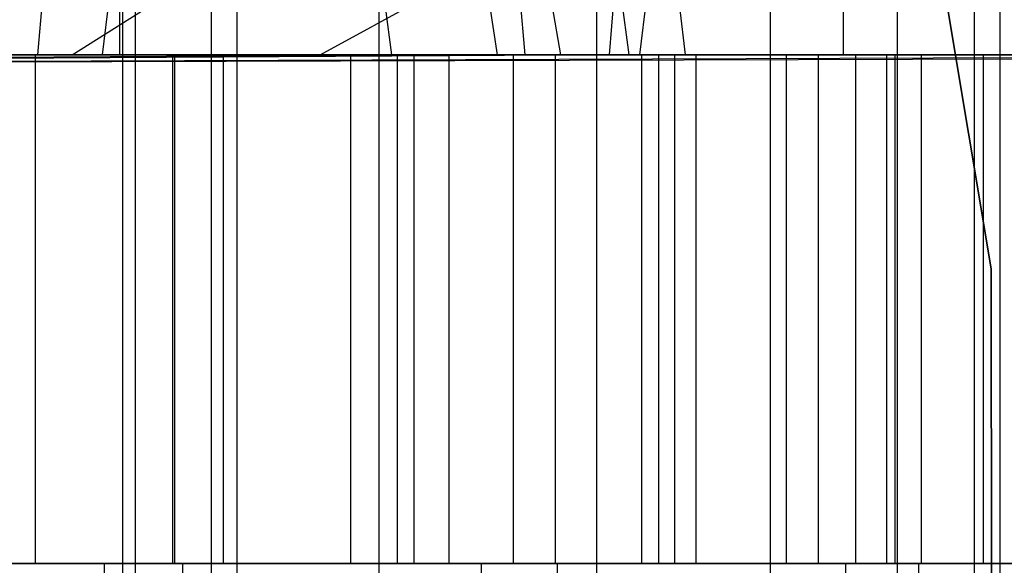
# Model space of a CAD drawing. Extents: x -172 to 172, y -29 to 28.
# Tile 425 of 656: x 3.07 to 5.01, y -20.3 to -19.23. Entities that reach past the tile are written whole.
import ezdxf

# ---------------------------------------------------------------- set-up
doc = ezdxf.new("R2010")
doc.units = 0
doc.header["$LTSCALE"] = 25.4
doc.layers.get('0').update_dxf_attribs({"linetype": 'CONTINUOUS'})

# ---------------------------------------------------------------- blocks, each defined once
blk = doc.blocks.new('RYFLO_AURA_STL')
at = {"color": 0}
for p, q in [((3.2743, 22.5, -1247.0289), (3.2743, -22.5, -1247.0289)), ((3.2743, 22.5, -1247.0289), (3.2743, -22.5, -1247.0289)), ((3.2743, 22.5, -1239.4713), (3.2743, -22.5, -1239.4713)), ((3.2743, 22.5, -1239.4713), (3.2743, -22.5, -1239.4713)), ((3.3001, -22.5, -1244.4161), (3.3001, 22.5, -1244.4161)), ((3.3001, -22.5, -1244.4161), (3.3001, 22.5, -1244.4161)), ((3.3001, -22.5, -1242.0841), (3.3001, 22.5, -1242.0841)), ((3.3001, -22.5, -1242.0841), (3.3001, 22.5, -1242.0841)), ((3.4497, -22.5, -1243.8417), (3.4497, 22.5, -1243.8417)), ((3.4497, -22.5, -1243.8417), (3.4497, 22.5, -1243.8417)), ((3.4497, -22.5, -1242.6586), (3.4497, 22.5, -1242.6586)), ((3.4497, -22.5, -1242.6586), (3.4497, 22.5, -1242.6586)), ((3.5, -22.5, -1243.2501), (3.5, 22.5, -1243.2501)), ((3.5, -22.5, -1243.2501), (3.5, 22.5, -1243.2501)), ((3.7787, 22.5, -1246.5244), (3.7787, -22.5, -1246.5244)), ((3.7787, 22.5, -1246.5244), (3.7787, -22.5, -1246.5244)), ((3.7787, 22.5, -1239.9758), (3.7787, -22.5, -1239.9758)), ((3.7787, 22.5, -1239.9758), (3.7787, -22.5, -1239.9758)), ((4.2063, 22.5, -1245.9534), (4.2063, -22.5, -1245.9534)), ((4.2063, 22.5, -1245.9534), (4.2063, -22.5, -1245.9534)), ((4.2063, 22.5, -1240.5469), (4.2063, -22.5, -1240.5469)), ((4.2063, 22.5, -1240.5469), (4.2063, -22.5, -1240.5469)), ((4.5482, 22.5, -1245.3271), (4.5482, -22.5, -1245.3271)), ((4.5482, 22.5, -1245.3271), (4.5482, -22.5, -1245.3271)), ((4.5482, 22.5, -1241.1731), (4.5482, -22.5, -1241.1731)), ((4.5482, 22.5, -1241.1731), (4.5482, -22.5, -1241.1731)), ((4.7975, 22.5, -1244.6588), (4.7975, -22.5, -1244.6588)), ((4.7975, 22.5, -1244.6588), (4.7975, -22.5, -1244.6588)), ((4.7975, 22.5, -1241.8414), (4.7975, -22.5, -1241.8414)), ((4.7975, 22.5, -1241.8414), (4.7975, -22.5, -1241.8414)), ((4.9491, 22.5, -1243.9617), (4.9491, -22.5, -1243.9617)), ((4.9491, 22.5, -1243.9617), (4.9491, -22.5, -1243.9617)), ((4.9491, 22.5, -1242.5386), (4.9491, -22.5, -1242.5386)), ((4.9491, 22.5, -1242.5386), (4.9491, -22.5, -1242.5386)), ((5, 22.5, -1243.2501), (5, -22.5, -1243.2501)), ((5, 22.5, -1243.2501), (5, -22.5, -1243.2501)), ((4.9827, -19.7206, -120), (4.8463, -18.9062, -120)), ((4.8463, -18.9062, -119), (4.9827, -19.7206, -119)), ((4.8463, -18.9062, -119), (4.9827, -19.7206, -119)), ((4.9827, -19.7206, -120), (4.8463, -18.9062, -120)), ((4.9831, -20.5464, -120), (4.9827, -19.7206, -120)), ((4.9827, -19.7206, -119), (4.9831, -20.5464, -119)), ((4.9827, -19.7206, -119), (4.9831, -20.5464, -119)), ((4.9827, -19.7206, -119), (4.9827, -19.7206, -120)), ((4.9831, -20.5464, -120), (4.9827, -19.7206, -120)), ((4.9827, -19.7206, -119), (4.9827, -19.7206, -120)), ((3.239, -20.2997, -1233.7892), (2.4771, -20.2997, -1233.5618)), ((3.239, -20.2997, -1233.7892), (2.4771, -20.2997, -1233.5618)), ((2.6351, -20.2997, -1252.8967), (3.3932, -20.2997, -1252.6569)), ((2.6351, -20.2997, -1252.8967), (3.3932, -20.2997, -1252.6569)), ((3.239, -27.7997, -1233.7892), (3.239, -20.2997, -1233.7892)), ((3.9804, -20.2997, -1234.0764), (3.239, -20.2997, -1233.7892)), ((3.239, -27.7997, -1233.7892), (3.239, -20.2997, -1233.7892)), ((3.9804, -20.2997, -1234.0764), (3.239, -20.2997, -1233.7892)), ((3.3932, -27.7997, -1252.6569), (3.3932, -20.2997, -1252.6569)), ((3.3932, -20.2997, -1252.6569), (4.1298, -20.2997, -1252.3575)), ((3.3932, -27.7997, -1252.6569), (3.3932, -20.2997, -1252.6569)), ((3.3932, -20.2997, -1252.6569), (4.1298, -20.2997, -1252.3575)), ((3.9804, -27.7997, -1234.0764), (3.9804, -20.2997, -1234.0764)), ((4.6967, -20.2997, -1234.4218), (3.9804, -20.2997, -1234.0764)), ((3.9804, -27.7997, -1234.0764), (3.9804, -20.2997, -1234.0764)), ((4.6967, -20.2997, -1234.4218), (3.9804, -20.2997, -1234.0764)), ((4.1298, -27.7997, -1252.3575), (4.1298, -20.2997, -1252.3575)), ((4.1298, -20.2997, -1252.3575), (4.8403, -20.2997, -1252.0006)), ((4.1298, -27.7997, -1252.3575), (4.1298, -20.2997, -1252.3575)), ((4.1298, -20.2997, -1252.3575), (4.8403, -20.2997, -1252.0006)), ((5.044, -20.2997, -1234.6154), (4.6967, -20.2997, -1234.4218)), ((4.6967, -27.7997, -1234.4218), (4.6967, -20.2997, -1234.4218)), ((4.6967, -27.7997, -1234.4218), (4.6967, -20.2997, -1234.4218)), ((5.044, -20.2997, -1234.6154), (4.6967, -20.2997, -1234.4218)), ((4.8403, -27.7997, -1252.0006), (4.8403, -20.2997, -1252.0006)), ((4.8403, -20.2997, -1252.0006), (5.5203, -20.2997, -1251.5884)), ((4.8403, -27.7997, -1252.0006), (4.8403, -20.2997, -1252.0006)), ((4.8403, -20.2997, -1252.0006), (5.5203, -20.2997, -1251.5884))]:
    blk.add_line(p, q, dxfattribs=at)

msp = doc.modelspace()

# ---------------------------------------------------------------- linework, layer by layer
at = {"color": 0}
for p, q in [((3.269, -7.5997, -1238.1891), (3.269, -19.2997, -1238.1891)), ((3.269, -7.5997, -1238.1891), (3.269, -19.2997, -1238.1891)), ((4.6916, -7.5997, -1247.0303), (4.6916, -19.2997, -1247.0303)), ((4.6916, -7.5997, -1247.0303), (4.6916, -19.2997, -1247.0303)), ((4.2709, -19.2997, -1272.7157), (4.095, -18.0133, -1271.502)), ((4.2709, -19.2997, -1272.7157), (4.095, -18.0133, -1271.502)), ((3.108, -19.2997, -1277.3352), (3.2175, -18.0291, -1278.5369)), ((3.108, -19.2997, -1277.3352), (3.2175, -18.0291, -1278.5369)), ((3.9561, -18.0291, -1286.637), (4.0657, -19.2997, -1287.8386)), ((3.9561, -18.0291, -1286.637), (4.0657, -19.2997, -1287.8386)), ((4.292, -19.2997, -1209.2938), (4.4433, -18.0291, -1208.0967)), ((4.292, -19.2997, -1209.2938), (4.4433, -18.0291, -1208.0967)), ((4.2322, -19.2997, -1292.2943), (4.3316, -18.0701, -1293.4462)), ((4.2322, -19.2997, -1292.2943), (4.3316, -18.0701, -1293.4462)), ((3.2355, -19.2997, -1075.7814), (3.2653, -19.055, -1074.2366)), ((3.2355, -19.2997, -1075.7814), (3.2653, -19.055, -1074.2366)), ((3.1758, -19.2997, -1226.451), (3.3904, -19.1644, -1225.316)), ((3.1758, -19.2997, -1226.451), (3.3904, -19.1644, -1225.316)), ((3.663, -19.2997, -1259.9497), (3.9105, -19.1644, -1261.0781)), ((3.663, -19.2997, -1259.9497), (3.9105, -19.1644, -1261.0781)), ((3.8039, -19.2997, -1108.0408), (3.7919, -19.2052, -1108.465)), ((3.8039, -19.2997, -1108.0408), (3.7919, -19.2052, -1108.465)), ((4.0118, -19.2997, -1123.0542), (3.9976, -19.2052, -1123.4783)), ((4.0118, -19.2997, -1123.0542), (3.9976, -19.2052, -1123.4783)), ((4.1368, -19.2997, -1138.0686), (4.1201, -19.2052, -1138.4926)), ((4.1368, -19.2997, -1138.0686), (4.1201, -19.2052, -1138.4926)), ((4.3819, -19.2997, -1408.4548), (4.3707, -19.2052, -1408.0308)), ((4.3819, -19.2997, -1408.4548), (4.3707, -19.2052, -1408.0308)), ((4.3819, -19.2997, -1408.4548), (-4.9716, -19.2997, -1408.4381)), ((4.3819, -19.2997, -1408.4548), (-4.9716, -19.2997, -1408.4381)), ((-3.6086, -19.2997, -1396.9449), (5.4176, -19.2997, -1396.8918)), ((-3.6086, -19.2997, -1396.9449), (5.4176, -19.2997, -1396.8918)), ((-1.8727, -19.2997, -1336.9686), (5.1362, -19.2997, -1336.8464)), ((-1.8727, -19.2997, -1336.9686), (5.1362, -19.2997, -1336.8464)), ((-1.3152, -19.2997, -1366.9803), (6.7799, -19.2997, -1366.8014)), ((-1.3152, -19.2997, -1366.9803), (6.7799, -19.2997, -1366.8014)), ((-0.9405, -19.2997, -1381.9841), (7.6018, -19.2997, -1381.7789)), ((-0.9405, -19.2997, -1381.9841), (7.6018, -19.2997, -1381.7789)), ((-0.779, -19.2997, -1288.0168), (4.0657, -19.2997, -1287.8386)), ((-0.779, -19.2997, -1288.0168), (4.0657, -19.2997, -1287.8386)), ((-0.5955, -19.2997, -1277.4714), (3.108, -19.2997, -1277.3352)), ((-0.5955, -19.2997, -1277.4714), (3.108, -19.2997, -1277.3352)), ((7.0039, -19.2997, -1348.2797), (-0.4222, -19.2997, -1348.5121)), ((7.0039, -19.2997, -1348.2797), (-0.4222, -19.2997, -1348.5121)), ((-0.379, -19.2997, -1292.4751), (4.2322, -19.2997, -1292.2943)), ((-0.379, -19.2997, -1292.4751), (4.2322, -19.2997, -1292.2943)), ((-0.3199, -19.2997, -1306.9865), (5.3947, -19.2997, -1306.7585)), ((-0.3199, -19.2997, -1306.9865), (5.3947, -19.2997, -1306.7585)), ((7.9128, -19.2997, -1363.2523), (-0.0355, -19.2997, -1363.5129)), ((7.9128, -19.2997, -1363.2523), (-0.0355, -19.2997, -1363.5129)), ((3.2355, -19.2997, -1075.7814), (0.1727, -19.3222, -1075.8073)), ((3.2355, -19.2997, -1075.7814), (0.1727, -19.3222, -1075.8073)), ((8.119, -19.2997, -1089.7274), (0.1734, -19.3223, -1089.5409)), ((8.119, -19.2997, -1089.7274), (0.1734, -19.3223, -1089.5409)), ((0.1736, -19.3224, -1093.0403), (6.6052, -19.2997, -1093.1326)), ((0.1736, -19.3224, -1093.0403), (6.6052, -19.2997, -1093.1326)), ((0.1744, -19.3224, -1108.0516), (3.8039, -19.2997, -1108.0408)), ((0.1744, -19.3224, -1108.0516), (3.8039, -19.2997, -1108.0408)), ((0.1751, -19.3225, -1123.0531), (4.0118, -19.2997, -1123.0542)), ((0.1751, -19.3225, -1123.0531), (4.0118, -19.2997, -1123.0542)), ((0.1759, -19.3226, -1138.0527), (4.1368, -19.2997, -1138.0686)), ((0.1759, -19.3226, -1138.0527), (4.1368, -19.2997, -1138.0686)), ((0.1766, -19.3228, -1153.0057), (6.5731, -19.2997, -1153.2269)), ((0.1766, -19.3228, -1153.0057), (6.5731, -19.2997, -1153.2269)), ((0.295, -19.2997, -1077.9875), (9.6442, -19.2997, -1078.2689)), ((0.295, -19.2997, -1077.9875), (9.6442, -19.2997, -1078.2689)), ((0.3054, -19.2997, -1273.0221), (4.2709, -19.2997, -1272.7157)), ((0.3054, -19.2997, -1273.0221), (4.2709, -19.2997, -1272.7157)), ((6.0319, -19.2997, -1179.799), (0.3199, -19.2997, -1179.5138)), ((6.0319, -19.2997, -1179.799), (0.3199, -19.2997, -1179.5138)), ((7.2459, -19.2997, -1333.2217), (0.3374, -19.2997, -1333.5123)), ((7.2459, -19.2997, -1333.2217), (0.3374, -19.2997, -1333.5123)), ((8.8114, -19.2997, -1378.2256), (0.403, -19.2997, -1378.5123)), ((8.8114, -19.2997, -1378.2256), (0.403, -19.2997, -1378.5123)), ((3.1758, -19.2997, -1226.451), (0.4399, -19.2997, -1226.1592)), ((3.1758, -19.2997, -1226.451), (0.4399, -19.2997, -1226.1592)), ((0.4639, -19.2997, -1182.9891), (6.1048, -19.2997, -1183.2974)), ((0.4639, -19.2997, -1182.9891), (6.1048, -19.2997, -1183.2974)), ((4.292, -19.2997, -1209.2938), (0.5955, -19.2997, -1209.0288)), ((4.292, -19.2997, -1209.2938), (0.5955, -19.2997, -1209.0288)), ((5.6146, -19.2997, -1198.8301), (0.779, -19.2997, -1198.4834)), ((5.6146, -19.2997, -1198.8301), (0.779, -19.2997, -1198.4834)), ((0.9279, -19.2997, -1237.297), (3.269, -19.2997, -1238.1891)), ((0.9279, -19.2997, -1237.297), (3.269, -19.2997, -1238.1891)), ((0.9279, -19.2997, -1237.297), (3.269, -19.2997, -1238.1891)), ((0.9279, -19.2997, -1237.297), (3.269, -19.2997, -1238.1891)), ((0.9368, -19.2997, -1260.321), (3.663, -19.2997, -1259.9497)), ((0.9368, -19.2997, -1260.321), (3.663, -19.2997, -1259.9497)), ((9.4793, -19.2997, -1104.8372), (0.9405, -19.2997, -1104.5161)), ((9.4793, -19.2997, -1104.8372), (0.9405, -19.2997, -1104.5161)), ((0.9558, -19.2997, -1351.9832), (8.4551, -19.2997, -1351.6581)), ((0.9558, -19.2997, -1351.9832), (8.4551, -19.2997, -1351.6581)), ((7.2672, -19.2997, -1318.1613), (0.9733, -19.2997, -1318.5066)), ((7.2672, -19.2997, -1318.1613), (0.9733, -19.2997, -1318.5066)), ((7.4515, -19.2997, -1164.8663), (1.0377, -19.2997, -1164.5198)), ((7.4515, -19.2997, -1164.8663), (1.0377, -19.2997, -1164.5198)), ((9.4047, -19.2997, -1119.8708), (1.3152, -19.2997, -1119.5199)), ((9.4047, -19.2997, -1119.8708), (1.3152, -19.2997, -1119.5199)), ((1.4211, -19.2997, -1410.7441), (10.7274, -19.2997, -1410.4062)), ((1.4211, -19.2997, -1410.7441), (10.7274, -19.2997, -1410.4062)), ((5.6308, -19.2997, -1214.0139), (1.6838, -19.2997, -1213.5243)), ((5.6308, -19.2997, -1214.0139), (1.6838, -19.2997, -1213.5243)), ((8.871, -19.2997, -1149.9336), (1.8727, -19.2997, -1149.5316)), ((8.871, -19.2997, -1149.9336), (1.8727, -19.2997, -1149.5316)), ((2.1745, -19.2997, -1321.9573), (8.5826, -19.2997, -1321.5182)), ((2.1745, -19.2997, -1321.9573), (8.5826, -19.2997, -1321.5182)), ((2.1789, -19.2997, -1168.0188), (8.4665, -19.2997, -1168.4651)), ((2.1789, -19.2997, -1168.0188), (8.4665, -19.2997, -1168.4651)), ((11.1961, -19.2997, -1393.0952), (2.2995, -19.2997, -1393.4954)), ((11.1961, -19.2997, -1393.0952), (2.2995, -19.2997, -1393.4954)), ((7.9895, -19.2997, -1302.981), (2.3611, -19.2997, -1303.4667)), ((7.9895, -19.2997, -1302.981), (2.3611, -19.2997, -1303.4667)), ((7.2768, -19.2997, -1194.5645), (2.6858, -19.2997, -1194.0969)), ((7.2768, -19.2997, -1194.5645), (2.6858, -19.2997, -1194.0969)), ((3.1032, -19.2997, -1247.4847), (2.7076, -19.2997, -1247.748)), ((3.1032, -19.2997, -1247.4847), (2.7076, -19.2997, -1247.748)), ((4.6916, -19.2997, -1247.0303), (2.7485, -19.2997, -1248.6117)), ((4.6916, -19.2997, -1247.0303), (2.7485, -19.2997, -1248.6117)), ((4.6916, -19.2997, -1247.0303), (2.7485, -19.2997, -1248.6117)), ((4.6916, -19.2997, -1247.0303), (2.7485, -19.2997, -1248.6117)), ((10.2906, -19.2997, -1135.001), (2.7978, -19.2997, -1134.549)), ((10.2906, -19.2997, -1135.001), (2.7978, -19.2997, -1134.549)), ((2.8853, -19.2997, -1249.6278), (3.3773, -19.2997, -1249.3815)), ((2.8853, -19.2997, -1249.6278), (3.3773, -19.2997, -1249.3815)), ((3.4494, -19.2997, -1237.1589), (2.9603, -19.2997, -1236.9069)), ((3.4494, -19.2997, -1237.1589), (2.9603, -19.2997, -1236.9069)), ((2.9962, -19.2997, -1238.9391), (3.3738, -19.2997, -1239.2277)), ((2.9962, -19.2997, -1238.9391), (3.3738, -19.2997, -1239.2277)), ((3.1032, -20.2997, -1247.4847), (3.1032, -19.2997, -1247.4847)), ((3.1032, -20.2997, -1247.4847), (3.1032, -19.2997, -1247.4847)), ((3.4735, -19.2997, -1247.1868), (3.1032, -19.2997, -1247.4847)), ((3.4735, -19.2997, -1247.1868), (3.1032, -19.2997, -1247.4847)), ((3.108, -19.2997, -1277.3352), (6.775, -19.2997, -1276.7993)), ((3.108, -19.2997, -1277.3352), (6.775, -19.2997, -1276.7993)), ((5.8294, -19.2997, -1227.178), (3.1758, -19.2997, -1226.451)), ((5.8294, -19.2997, -1227.178), (3.1758, -19.2997, -1226.451)), ((12.5375, -19.2997, -1076.22), (3.2355, -19.2997, -1075.7814)), ((12.5375, -19.2997, -1076.22), (3.2355, -19.2997, -1075.7814)), ((3.269, -19.2997, -1238.1891), (5.0449, -19.2997, -1239.9563)), ((3.269, -19.2997, -1238.1891), (5.0449, -19.2997, -1239.9563)), ((3.269, -19.2997, -1238.1891), (5.0449, -19.2997, -1239.9563)), ((3.269, -19.2997, -1238.1891), (5.0449, -19.2997, -1239.9563)), ((3.3738, -20.2997, -1239.2277), (3.3738, -19.2997, -1239.2277)), ((3.3738, -19.2997, -1239.2277), (3.7237, -19.2997, -1239.5493)), ((3.3738, -20.2997, -1239.2277), (3.3738, -19.2997, -1239.2277)), ((3.3738, -19.2997, -1239.2277), (3.7237, -19.2997, -1239.5493)), ((3.3773, -20.2997, -1249.3815), (3.3773, -19.2997, -1249.3815)), ((3.3773, -20.2997, -1249.3815), (3.3773, -19.2997, -1249.3815)), ((3.3773, -19.2997, -1249.3815), (3.8484, -19.2997, -1249.0973)), ((3.3773, -19.2997, -1249.3815), (3.8484, -19.2997, -1249.0973)), ((3.9171, -19.2997, -1237.4487), (3.4494, -19.2997, -1237.1589)), ((3.4494, -20.2997, -1237.1589), (3.4494, -19.2997, -1237.1589)), ((3.4494, -20.2997, -1237.1589), (3.4494, -19.2997, -1237.1589)), ((3.9171, -19.2997, -1237.4487), (3.4494, -19.2997, -1237.1589)), ((3.4735, -20.2997, -1247.1868), (3.4735, -19.2997, -1247.1868)), ((3.4735, -20.2997, -1247.1868), (3.4735, -19.2997, -1247.1868)), ((3.8153, -19.2997, -1246.8564), (3.4735, -19.2997, -1247.1868)), ((3.8153, -19.2997, -1246.8564), (3.4735, -19.2997, -1247.1868)), ((3.663, -19.2997, -1259.9497), (6.2944, -19.2997, -1259.1459)), ((3.663, -19.2997, -1259.9497), (6.2944, -19.2997, -1259.1459)), ((3.7237, -20.2997, -1239.5493), (3.7237, -19.2997, -1239.5493)), ((3.7237, -19.2997, -1239.5493), (4.0432, -19.2997, -1239.9012)), ((3.7237, -20.2997, -1239.5493), (3.7237, -19.2997, -1239.5493)), ((3.7237, -19.2997, -1239.5493), (4.0432, -19.2997, -1239.9012)), ((3.8039, -19.2997, -1108.0408), (12.2024, -19.2997, -1108.5388)), ((3.8039, -19.2997, -1108.0408), (12.2024, -19.2997, -1108.5388)), ((3.8153, -20.2997, -1246.8564), (3.8153, -19.2997, -1246.8564)), ((4.1258, -19.2997, -1246.4967), (3.8153, -19.2997, -1246.8564)), ((3.8153, -20.2997, -1246.8564), (3.8153, -19.2997, -1246.8564)), ((4.1258, -19.2997, -1246.4967), (3.8153, -19.2997, -1246.8564)), ((3.8484, -20.2997, -1249.0973), (3.8484, -19.2997, -1249.0973)), ((3.8484, -19.2997, -1249.0973), (4.2958, -19.2997, -1248.777)), ((3.8484, -20.2997, -1249.0973), (3.8484, -19.2997, -1249.0973)), ((3.8484, -19.2997, -1249.0973), (4.2958, -19.2997, -1248.777)), ((3.9171, -20.2997, -1237.4487), (3.9171, -19.2997, -1237.4487)), ((4.3607, -19.2997, -1237.7743), (3.9171, -19.2997, -1237.4487)), ((3.9171, -20.2997, -1237.4487), (3.9171, -19.2997, -1237.4487)), ((4.3607, -19.2997, -1237.7743), (3.9171, -19.2997, -1237.4487)), ((4.0118, -19.2997, -1123.0542), (11.9468, -19.2997, -1123.5822)), ((4.0118, -19.2997, -1123.0542), (11.9468, -19.2997, -1123.5822)), ((4.0432, -20.2997, -1239.9012), (4.0432, -19.2997, -1239.9012)), ((4.0432, -19.2997, -1239.9012), (4.3295, -19.2997, -1240.2806)), ((4.0432, -20.2997, -1239.9012), (4.0432, -19.2997, -1239.9012)), ((4.0432, -19.2997, -1239.9012), (4.3295, -19.2997, -1240.2806)), ((4.0657, -19.2997, -1287.8386), (8.8627, -19.2997, -1287.1377)), ((4.0657, -19.2997, -1287.8386), (8.8627, -19.2997, -1287.1377)), ((4.1258, -20.2997, -1246.4967), (4.1258, -19.2997, -1246.4967)), ((4.1258, -20.2997, -1246.4967), (4.1258, -19.2997, -1246.4967)), ((4.4025, -19.2997, -1246.1102), (4.1258, -19.2997, -1246.4967)), ((4.4025, -19.2997, -1246.1102), (4.1258, -19.2997, -1246.4967)), ((4.1368, -19.2997, -1138.0686), (11.5459, -19.2997, -1138.6224)), ((4.1368, -19.2997, -1138.0686), (11.5459, -19.2997, -1138.6224)), ((4.2322, -19.2997, -1292.2943), (8.8062, -19.2997, -1291.6825)), ((4.2322, -19.2997, -1292.2943), (8.8062, -19.2997, -1291.6825)), ((4.2709, -19.2997, -1272.7157), (8.1602, -19.2997, -1271.8835)), ((4.2709, -19.2997, -1272.7157), (8.1602, -19.2997, -1271.8835)), ((7.9382, -19.2997, -1209.9569), (4.292, -19.2997, -1209.2938)), ((7.9382, -19.2997, -1209.9569), (4.292, -19.2997, -1209.2938)), ((4.2958, -20.2997, -1248.777), (4.2958, -19.2997, -1248.777)), ((4.2958, -20.2997, -1248.777), (4.2958, -19.2997, -1248.777)), ((4.2958, -19.2997, -1248.777), (4.7166, -19.2997, -1248.4225)), ((4.2958, -19.2997, -1248.777), (4.7166, -19.2997, -1248.4225)), ((4.3295, -20.2997, -1240.2806), (4.3295, -19.2997, -1240.2806)), ((4.3295, -20.2997, -1240.2806), (4.3295, -19.2997, -1240.2806)), ((4.3295, -19.2997, -1240.2806), (4.5803, -19.2997, -1240.6843)), ((4.3295, -19.2997, -1240.2806), (4.5803, -19.2997, -1240.6843)), ((4.3607, -20.2997, -1237.7743), (4.3607, -19.2997, -1237.7743)), ((4.7773, -19.2997, -1238.1338), (4.3607, -19.2997, -1237.7743)), ((4.3607, -20.2997, -1237.7743), (4.3607, -19.2997, -1237.7743)), ((4.7773, -19.2997, -1238.1338), (4.3607, -19.2997, -1237.7743)), ((13.7214, -19.2997, -1407.9424), (4.3819, -19.2997, -1408.4548)), ((13.7214, -19.2997, -1407.9424), (4.3819, -19.2997, -1408.4548)), ((4.4025, -20.2997, -1246.1102), (4.4025, -19.2997, -1246.1102)), ((4.4025, -20.2997, -1246.1102), (4.4025, -19.2997, -1246.1102)), ((4.6432, -19.2997, -1245.7003), (4.4025, -19.2997, -1246.1102)), ((4.6432, -19.2997, -1245.7003), (4.4025, -19.2997, -1246.1102)), ((4.5803, -20.2997, -1240.6843), (4.5803, -19.2997, -1240.6843)), ((4.5803, -20.2997, -1240.6843), (4.5803, -19.2997, -1240.6843)), ((4.5803, -19.2997, -1240.6843), (4.7936, -19.2997, -1241.1091)), ((4.5803, -19.2997, -1240.6843), (4.7936, -19.2997, -1241.1091)), ((4.6432, -20.2997, -1245.7003), (4.6432, -19.2997, -1245.7003)), ((4.8457, -19.2997, -1245.2704), (4.6432, -19.2997, -1245.7003)), ((4.6432, -20.2997, -1245.7003), (4.6432, -19.2997, -1245.7003)), ((4.8457, -19.2997, -1245.2704), (4.6432, -19.2997, -1245.7003)), ((5.8235, -19.2997, -1244.7952), (4.6916, -19.2997, -1247.0303)), ((5.8235, -19.2997, -1244.7952), (4.6916, -19.2997, -1247.0303)), ((5.8235, -19.2997, -1244.7952), (4.6916, -19.2997, -1247.0303)), ((5.8235, -19.2997, -1244.7952), (4.6916, -19.2997, -1247.0303)), ((4.7166, -20.2997, -1248.4225), (4.7166, -19.2997, -1248.4225)), ((4.7166, -20.2997, -1248.4225), (4.7166, -19.2997, -1248.4225)), ((4.7166, -19.2997, -1248.4225), (5.1083, -19.2997, -1248.036)), ((4.7166, -19.2997, -1248.4225), (5.1083, -19.2997, -1248.036)), ((4.7773, -20.2997, -1238.1338), (4.7773, -19.2997, -1238.1338)), ((5.1644, -19.2997, -1238.5248), (4.7773, -19.2997, -1238.1338)), ((4.7773, -20.2997, -1238.1338), (4.7773, -19.2997, -1238.1338)), ((5.1644, -19.2997, -1238.5248), (4.7773, -19.2997, -1238.1338)), ((4.7936, -20.2997, -1241.1091), (4.7936, -19.2997, -1241.1091)), ((4.7936, -20.2997, -1241.1091), (4.7936, -19.2997, -1241.1091)), ((4.7936, -19.2997, -1241.1091), (4.9676, -19.2997, -1241.5514)), ((4.7936, -19.2997, -1241.1091), (4.9676, -19.2997, -1241.5514)), ((4.8457, -20.2997, -1245.2704), (4.8457, -19.2997, -1245.2704)), ((4.8457, -20.2997, -1245.2704), (4.8457, -19.2997, -1245.2704)), ((5.0086, -19.2997, -1244.8239), (4.8457, -19.2997, -1245.2704)), ((5.0086, -19.2997, -1244.8239), (4.8457, -19.2997, -1245.2704)), ((4.9676, -20.2997, -1241.5514), (4.9676, -19.2997, -1241.5514)), ((4.9676, -19.2997, -1241.5514), (5.1009, -19.2997, -1242.0076)), ((4.9676, -20.2997, -1241.5514), (4.9676, -19.2997, -1241.5514)), ((4.9676, -19.2997, -1241.5514), (5.1009, -19.2997, -1242.0076)), ((2.7076, -20.2997, -1247.748), (3.1032, -20.2997, -1247.4847)), ((2.7076, -20.2997, -1247.748), (3.1032, -20.2997, -1247.4847)), ((3.3773, -20.2997, -1249.3815), (2.8853, -20.2997, -1249.6278)), ((3.3773, -20.2997, -1249.3815), (2.8853, -20.2997, -1249.6278)), ((2.9603, -20.2997, -1236.9069), (3.4494, -20.2997, -1237.1589)), ((2.9603, -20.2997, -1236.9069), (3.4494, -20.2997, -1237.1589)), ((3.3738, -20.2997, -1239.2277), (2.9962, -20.2997, -1238.9391)), ((3.3738, -20.2997, -1239.2277), (2.9962, -20.2997, -1238.9391)), ((3.1032, -20.2997, -1247.4847), (3.4735, -20.2997, -1247.1868)), ((3.1032, -20.2997, -1247.4847), (3.4735, -20.2997, -1247.1868)), ((3.7237, -20.2997, -1239.5493), (3.3738, -20.2997, -1239.2277)), ((3.7237, -20.2997, -1239.5493), (3.3738, -20.2997, -1239.2277)), ((3.8484, -20.2997, -1249.0973), (3.3773, -20.2997, -1249.3815)), ((3.8484, -20.2997, -1249.0973), (3.3773, -20.2997, -1249.3815)), ((3.4494, -20.2997, -1237.1589), (3.9171, -20.2997, -1237.4487)), ((3.4494, -20.2997, -1237.1589), (3.9171, -20.2997, -1237.4487)), ((3.4735, -20.2997, -1247.1868), (3.8153, -20.2997, -1246.8564)), ((3.4735, -20.2997, -1247.1868), (3.8153, -20.2997, -1246.8564)), ((4.0432, -20.2997, -1239.9012), (3.7237, -20.2997, -1239.5493)), ((4.0432, -20.2997, -1239.9012), (3.7237, -20.2997, -1239.5493)), ((3.8153, -20.2997, -1246.8564), (4.1258, -20.2997, -1246.4967)), ((3.8153, -20.2997, -1246.8564), (4.1258, -20.2997, -1246.4967)), ((4.2958, -20.2997, -1248.777), (3.8484, -20.2997, -1249.0973)), ((4.2958, -20.2997, -1248.777), (3.8484, -20.2997, -1249.0973)), ((3.9171, -20.2997, -1237.4487), (4.3607, -20.2997, -1237.7743)), ((3.9171, -20.2997, -1237.4487), (4.3607, -20.2997, -1237.7743)), ((4.3295, -20.2997, -1240.2806), (4.0432, -20.2997, -1239.9012)), ((4.3295, -20.2997, -1240.2806), (4.0432, -20.2997, -1239.9012)), ((4.1258, -20.2997, -1246.4967), (4.4025, -20.2997, -1246.1102)), ((4.1258, -20.2997, -1246.4967), (4.4025, -20.2997, -1246.1102)), ((4.7166, -20.2997, -1248.4225), (4.2958, -20.2997, -1248.777)), ((4.7166, -20.2997, -1248.4225), (4.2958, -20.2997, -1248.777)), ((4.5803, -20.2997, -1240.6843), (4.3295, -20.2997, -1240.2806)), ((4.5803, -20.2997, -1240.6843), (4.3295, -20.2997, -1240.2806)), ((4.3607, -20.2997, -1237.7743), (4.7773, -20.2997, -1238.1338)), ((4.3607, -20.2997, -1237.7743), (4.7773, -20.2997, -1238.1338)), ((4.4025, -20.2997, -1246.1102), (4.6432, -20.2997, -1245.7003)), ((4.4025, -20.2997, -1246.1102), (4.6432, -20.2997, -1245.7003)), ((4.7936, -20.2997, -1241.1091), (4.5803, -20.2997, -1240.6843)), ((4.7936, -20.2997, -1241.1091), (4.5803, -20.2997, -1240.6843)), ((4.6432, -20.2997, -1245.7003), (4.8457, -20.2997, -1245.2704)), ((4.6432, -20.2997, -1245.7003), (4.8457, -20.2997, -1245.2704)), ((5.1083, -20.2997, -1248.036), (4.7166, -20.2997, -1248.4225)), ((5.1083, -20.2997, -1248.036), (4.7166, -20.2997, -1248.4225)), ((4.7773, -20.2997, -1238.1338), (5.1644, -20.2997, -1238.5248)), ((4.7773, -20.2997, -1238.1338), (5.1644, -20.2997, -1238.5248)), ((4.9676, -20.2997, -1241.5514), (4.7936, -20.2997, -1241.1091)), ((4.9676, -20.2997, -1241.5514), (4.7936, -20.2997, -1241.1091)), ((4.8457, -20.2997, -1245.2704), (5.0086, -20.2997, -1244.8239)), ((4.8457, -20.2997, -1245.2704), (5.0086, -20.2997, -1244.8239)), ((5.1009, -20.2997, -1242.0076), (4.9676, -20.2997, -1241.5514)), ((5.1009, -20.2997, -1242.0076), (4.9676, -20.2997, -1241.5514))]:
    msp.add_line(p, q, dxfattribs=at)

# ---------------------------------------------------------------- block references
msp.add_blockref('RYFLO_AURA_STL', (0, 0), dxfattribs=at)

doc.saveas('drawing.dxf')
